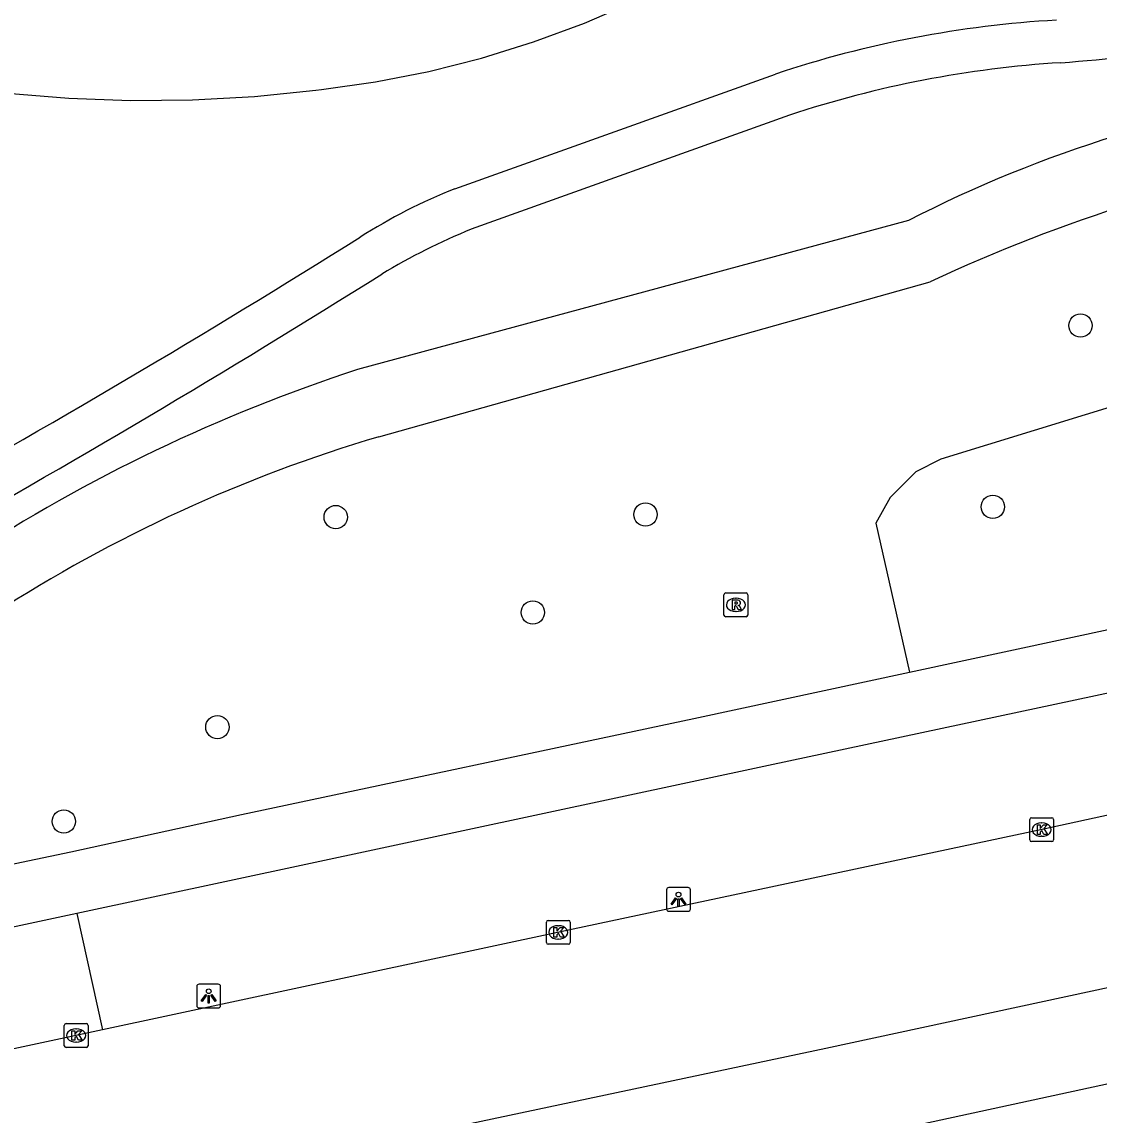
# Model space of a CAD drawing. Extents: x 159053 to 160041, y 380450 to 381422.
# Drawn here: x 159364.14 to 159409.29, y 380777.85 to 380823.69 of the extents above; entities that cross this region are included whole.
import ezdxf

# ---------------------------------------------------------------- set-up
doc = ezdxf.new("R2010")
doc.units = 0
for name, color, linetype in [('IMGEO_Berm_groen', 7, 'Continuous'), ('IMGEO_Boom', 7, 'Continuous'), ('IMGEO_Fietspad_gesloten', 7, 'Continuous'), ('IMGEO_Groenvoorziening', 7, 'Continuous'), ('IMGEO_Kolk', 7, 'Continuous'), ('IMGEO_Lichtpunt', 7, 'Continuous'), ('IMGEO_Rijbaan_lokaal_gesloten', 7, 'Continuous'), ('IMGEO_Rioolput', 7, 'Continuous'), ('IMGEO_Voetpad_open', 7, 'Continuous'), ('IMGEO_Waterloop', 7, 'Continuous')]:
    doc.layers.add(name, color=color, linetype=linetype)

msp = doc.modelspace()

# ---------------------------------------------------------------- linework, layer by layer
at = {"layer": 'IMGEO_Berm_groen'}
for points in [[(159311.805, 380757.958), (159313.594, 380758.346), (159430.434, 380783.675), (159489.591, 380796.5)], [(159366.443, 380786.308), (159367.51, 380781.42)]]:
    msp.add_lwpolyline(points, dxfattribs=at)
at = {"layer": 'IMGEO_Boom'}
for centre in [(159408.506, 380810.956), (159404.832, 380803.356), (159377.289, 380802.925), (159390.274, 380803.032), (159385.552, 380798.926), (159372.331, 380794.119), (159365.893, 380790.163)]:
    msp.add_circle(centre, 0.489, dxfattribs=at)
at = {"layer": 'IMGEO_Fietspad_gesloten'}
for points in [[(159401.342, 380796.428), (159422.742, 380801.026), (159452.319, 380807.43), (159464.306, 380810.051)], [(159461.507, 380806.78), (159454.834, 380805.321), (159424.344, 380798.667), (159395.428, 380792.508), (159366.443, 380786.308)], [(159325.335, 380780.169), (159358.839, 380787.353), (159366.188, 380788.885), (159373.348, 380790.451), (159392.3, 380794.485), (159401.342, 380796.428)], [(159366.443, 380786.308), (159359.379, 380784.797), (159327.794, 380778.122), (159307.608, 380773.752)]]:
    msp.add_lwpolyline(points, dxfattribs=at)
at = {"layer": 'IMGEO_Groenvoorziening'}
for points in [[(159464.306, 380810.051), (159463.622, 380815.563), (159479.337, 380818.54), (159480.253, 380821.97), (159480.656, 380827.608), (159480.043, 380832.917), (159474.253, 380832.328), (159458.258, 380827.171), (159456.373, 380821.858), (159402.648, 380805.353), (159401.611, 380804.823), (159400.53, 380803.747), (159399.93, 380802.675), (159401.342, 380796.428)], [(159363.301, 380820.726), (159363.513, 380820.703), (159366.1, 380820.487), (159368.693, 380820.392), (159371.289, 380820.416), (159373.88, 380820.56), (159376.462, 380820.824), (159376.694, 380820.85), (159378.952, 380821.174), (159381.189, 380821.616), (159383.4, 380822.175), (159385.579, 380822.85), (159387.719, 380823.638), (159389.815, 380824.538), (159402.333, 380832.35)]]:
    msp.add_lwpolyline(points, dxfattribs=at)
at = {"layer": 'IMGEO_Kolk'}
for p, q in [((159406.377, 380789.394), (159406.377, 380790.246)), ((159406.452, 380790.32), (159407.304, 380790.32)), ((159406.865, 380790.1), (159406.89, 380790.1)), ((159407.378, 380790.246), (159407.378, 380789.394)), ((159407.304, 380789.32), (159406.452, 380789.32)), ((159406.888, 380789.54), (159406.863, 380789.54)), ((159386.118, 380785.086), (159386.118, 380785.938)), ((159386.193, 380786.012), (159387.045, 380786.012)), ((159387.119, 380785.938), (159387.119, 380785.086)), ((159386.606, 380785.792), (159386.631, 380785.792)), ((159387.045, 380785.012), (159386.193, 380785.012)), ((159386.629, 380785.232), (159386.604, 380785.232)), ((159365.912, 380780.761), (159365.912, 380781.613)), ((159365.987, 380781.687), (159366.839, 380781.687)), ((159366.4, 380781.467), (159366.425, 380781.467)), ((159366.913, 380781.613), (159366.913, 380780.761)), ((159366.423, 380780.907), (159366.398, 380780.907)), ((159366.839, 380780.687), (159365.987, 380780.687))]:
    msp.add_line(p, q, dxfattribs=at)
for points in [[(159406.377, 380789.394), (159406.377, 380790.246)], [(159406.452, 380790.32), (159407.304, 380790.32)], [(159407.378, 380790.246), (159407.378, 380789.394)], [(159406.698, 380790.02), (159406.821, 380790.02), (159406.821, 380789.869), (159406.951, 380790.02), (159407.115, 380790.02), (159406.969, 380789.869), (159407.122, 380789.62), (159406.97, 380789.62), (159406.885, 380789.784), (159406.821, 380789.717), (159406.821, 380789.62), (159406.698, 380789.62), (159406.698, 380790.02)], [(159407.304, 380789.32), (159406.452, 380789.32)], [(159386.118, 380785.086), (159386.118, 380785.938)], [(159386.193, 380786.012), (159387.045, 380786.012)], [(159387.119, 380785.938), (159387.119, 380785.086)], [(159386.439, 380785.712), (159386.562, 380785.712), (159386.562, 380785.561), (159386.692, 380785.712), (159386.856, 380785.712), (159386.71, 380785.561), (159386.863, 380785.312), (159386.711, 380785.312), (159386.626, 380785.476), (159386.562, 380785.409), (159386.562, 380785.312), (159386.439, 380785.312), (159386.439, 380785.712)], [(159387.045, 380785.012), (159386.193, 380785.012)], [(159365.912, 380780.761), (159365.912, 380781.613)], [(159365.987, 380781.687), (159366.839, 380781.687)], [(159366.233, 380781.387), (159366.356, 380781.387), (159366.356, 380781.236), (159366.486, 380781.387), (159366.65, 380781.387), (159366.504, 380781.236), (159366.657, 380780.987), (159366.505, 380780.987), (159366.42, 380781.151), (159366.356, 380781.084), (159366.356, 380780.987), (159366.233, 380780.987), (159366.233, 380781.387)], [(159366.913, 380781.613), (159366.913, 380780.761)], [(159366.839, 380780.687), (159365.987, 380780.687)]]:
    msp.add_lwpolyline(points, dxfattribs=at)
for centre, start, end in [((159406.454, 380790.244), 91.552, 178.448), ((159406.454, 380790.244), 91.552, 178.448), ((159407.302, 380790.244), 1.552, 88.448), ((159407.302, 380790.244), 1.552, 88.448), ((159406.454, 380789.396), 181.552, 268.448), ((159406.454, 380789.396), 181.552, 268.448), ((159407.302, 380789.396), 271.552, 358.448), ((159407.302, 380789.396), 271.552, 358.448), ((159386.195, 380785.936), 91.552, 178.448), ((159386.195, 380785.936), 91.552, 178.448), ((159387.043, 380785.936), 1.552, 88.448), ((159387.043, 380785.936), 1.552, 88.448), ((159386.195, 380785.088), 181.552, 268.448), ((159386.195, 380785.088), 181.552, 268.448), ((159387.043, 380785.088), 271.552, 358.448), ((159387.043, 380785.088), 271.552, 358.448), ((159365.989, 380781.611), 91.552, 178.448), ((159365.989, 380781.611), 91.552, 178.448), ((159366.837, 380781.611), 1.552, 88.448), ((159366.837, 380781.611), 1.552, 88.448), ((159365.989, 380780.763), 181.552, 268.448), ((159365.989, 380780.763), 181.552, 268.448), ((159366.837, 380780.763), 271.552, 358.448), ((159366.837, 380780.763), 271.552, 358.448)]:
    msp.add_arc(centre, 0.0765, start, end, dxfattribs=at)
for centre, major_axis, ratio, start_param, end_param in [((159406.864, 380789.82), (-0.387, 0.002), 0.722429, 4.712389, 7.853982), ((159406.889, 380789.82), (-0.39, 0.002), 0.717154, 1.570796, 4.712389), ((159386.605, 380785.512), (-0.387, 0.002), 0.722429, 4.712389, 7.853982), ((159386.63, 380785.512), (-0.39, 0.002), 0.717154, 1.570796, 4.712389), ((159366.399, 380781.187), (-0.387, 0.002), 0.722429, 4.712389, 7.853982), ((159366.424, 380781.187), (-0.39, 0.002), 0.717154, 1.570796, 4.712389)]:
    msp.add_ellipse(centre, major_axis=major_axis, ratio=ratio, start_param=start_param, end_param=end_param, dxfattribs=at)
at = {"layer": 'IMGEO_Lichtpunt'}
for p, q in [((159391.158, 380787.297), (159391.158, 380786.49)), ((159391.158, 380787.297), (159391.158, 380786.49)), ((159392.06, 380787.392), (159391.252, 380787.392)), ((159392.06, 380787.392), (159391.252, 380787.392)), ((159392.154, 380786.49), (159392.154, 380787.297)), ((159392.154, 380786.49), (159392.154, 380787.297)), ((159391.252, 380786.396), (159392.06, 380786.396)), ((159391.252, 380786.396), (159392.06, 380786.396)), ((159371.468, 380783.244), (159371.468, 380782.437)), ((159371.468, 380783.244), (159371.468, 380782.437)), ((159372.37, 380783.339), (159371.562, 380783.339)), ((159372.37, 380783.339), (159371.562, 380783.339)), ((159372.464, 380782.437), (159372.464, 380783.244)), ((159372.464, 380782.437), (159372.464, 380783.244)), ((159371.562, 380782.343), (159372.37, 380782.343)), ((159371.562, 380782.343), (159372.37, 380782.343))]:
    msp.add_line(p, q, dxfattribs=at)
for points in [[(159391.532, 380786.961), (159391.571, 380786.933), (159391.383, 380786.671), (159391.345, 380786.698), (159391.532, 380786.961)], [(159391.634, 380786.913), (159391.681, 380786.913), (159391.681, 380786.591), (159391.634, 380786.591), (159391.634, 380786.913)], [(159391.744, 380786.933), (159391.782, 380786.96), (159391.969, 380786.698), (159391.93, 380786.67), (159391.744, 380786.933)], [(159371.842, 380782.908), (159371.881, 380782.88), (159371.693, 380782.618), (159371.655, 380782.645), (159371.842, 380782.908)], [(159371.944, 380782.86), (159371.991, 380782.86), (159371.991, 380782.538), (159371.944, 380782.538), (159371.944, 380782.86)], [(159372.054, 380782.88), (159372.092, 380782.907), (159372.279, 380782.645), (159372.24, 380782.617), (159372.054, 380782.88)]]:
    msp.add_lwpolyline(points, dxfattribs=at)
for centre in [(159391.657, 380787.095), (159371.967, 380783.042)]:
    msp.add_circle(centre, 0.0994, dxfattribs=at)
for centre, start, end in [((159391.252, 380787.297), 90, 180), ((159391.252, 380787.297), 90, 180), ((159392.06, 380787.297), 0, 90), ((159392.06, 380787.297), 0, 90), ((159391.252, 380786.49), 180, 270), ((159391.252, 380786.49), 180, 270), ((159392.06, 380786.49), 270, 0), ((159392.06, 380786.49), 270, 360), ((159371.562, 380783.244), 90, 180), ((159371.562, 380783.244), 90, 180), ((159372.37, 380783.244), 0, 90), ((159372.37, 380783.244), 0, 90), ((159371.562, 380782.437), 180, 270), ((159371.562, 380782.437), 180, 270), ((159372.37, 380782.437), 270, 0), ((159372.37, 380782.437), 270, 360)]:
    msp.add_arc(centre, 0.0946, start, end, dxfattribs=at)
at = {"layer": 'IMGEO_Rijbaan_lokaal_gesloten'}
for points in [[(159460.009, 380801.516), (159459.861, 380801.484), (159443.586, 380797.772), (159425.879, 380793.969), (159406.898, 380789.823), (159386.584, 380785.503), (159367.51, 380781.42)], [(159337.802, 380767.938), (159343.706, 380769.224), (159361.803, 380773.018), (159397.83, 380780.651), (159449.035, 380791.688), (159488.721, 380800.291)], [(159367.51, 380781.42), (159357.725, 380779.326), (159329.278, 380773.264), (159308.839, 380768.865)]]:
    msp.add_lwpolyline(points, dxfattribs=at)
at = {"layer": 'IMGEO_Rioolput'}
for p, q in [((159393.563, 380798.818), (159393.563, 380799.67)), ((159393.638, 380799.744), (159394.49, 380799.744)), ((159394.564, 380799.67), (159394.564, 380798.818)), ((159394.051, 380799.524), (159394.076, 380799.524)), ((159394.49, 380798.744), (159393.638, 380798.744)), ((159394.074, 380798.964), (159394.049, 380798.964))]:
    msp.add_line(p, q, dxfattribs=at)
for points in [[(159393.563, 380798.818), (159393.563, 380799.67)], [(159393.638, 380799.744), (159394.49, 380799.744)], [(159394.564, 380799.67), (159394.564, 380798.818)], [(159394.152, 380799.442), (159393.9, 380799.444), (159393.9, 380799.044)], [(159393.9, 380799.044), (159394.024, 380799.044), (159394.024, 380799.206), (159394.035, 380799.206)], [(159394.078, 380799.363), (159394.024, 380799.363), (159394.024, 380799.282)], [(159394.024, 380799.282), (159394.076, 380799.282)], [(159394.49, 380798.744), (159393.638, 380798.744)], [(159394.082, 380799.177), (159394.153, 380799.044), (159394.293, 380799.044), (159394.228, 380799.17)]]:
    msp.add_lwpolyline(points, dxfattribs=at)
for centre, radius, start, end in [((159393.64, 380799.668), 0.0765, 91.552, 178.448), ((159393.64, 380799.668), 0.0765, 91.552, 178.448), ((159394.488, 380799.668), 0.0765, 1.552, 88.448), ((159394.488, 380799.668), 0.0765, 1.552, 88.448), ((159394.034, 380799.153), 0.0533, 26.0293, 88.6989), ((159394.06, 380799.471), 0.19, 274.7715, 282.9687), ((159394.084, 380799.267), 0.0964, 77.0061, 93.1865), ((159394.098, 380799.324), 0.0378, 276.6634, 79.6772), ((159394.151, 380799.332), 0.109, 350.3612, 89.416), ((159394.149, 380799.332), 0.112, 277.5842, 350.9817), ((159394.133, 380799.117), 0.108, 29.5134, 73.7905), ((159393.64, 380798.82), 0.0765, 181.552, 268.448), ((159393.64, 380798.82), 0.0765, 181.552, 268.448), ((159394.488, 380798.82), 0.0765, 271.552, 358.448), ((159394.488, 380798.82), 0.0765, 271.552, 358.448)]:
    msp.add_arc(centre, radius, start, end, dxfattribs=at)
for centre, major_axis, ratio, start_param, end_param in [((159394.05, 380799.244), (-0.387, 0.002), 0.722429, 4.712389, 7.853982), ((159394.075, 380799.244), (-0.39, 0.002), 0.717154, 1.570796, 4.712389)]:
    msp.add_ellipse(centre, major_axis=major_axis, ratio=ratio, start_param=start_param, end_param=end_param, dxfattribs=at)
at = {"layer": 'IMGEO_Voetpad_open'}
for points in [[(159382.286, 380816.695), (159395.722, 380821.502)], [(159396.306, 380819.776), (159382.969, 380814.996)]]:
    msp.add_lwpolyline(points, dxfattribs=at)
for centre, radius, start, end in [((159410.119, 380778.324), 45.515, 93.2916, 108.4405), ((159400.286, 380918.308), 96.613, 274.38917, 281.44875), ((159410.466, 380777.113), 44.952, 93.553, 108.3607), ((159390.763, 380795.246), 23.063, 111.5637, 122.6582), ((159393.447, 380789.461), 27.601, 112.3103, 121.0155), ((159151.35, 381176.696), 427.296, 299.01045, 302.08463), ((159141.005, 381192.641), 448.094, 299.17722, 302.11569)]:
    msp.add_arc(centre, radius, start, end, dxfattribs=at)
at = {"layer": 'IMGEO_Waterloop'}
for points in [[(159401.291, 380815.356), (159378.205, 380809.108)], [(159379.099, 380806.293), (159402.199, 380812.793)]]:
    msp.add_lwpolyline(points, dxfattribs=at)
for centre, radius, start, end in [((159425.981, 380767.352), 53.981, 97.2058, 117.2184), ((159432.364, 380747.807), 71.646, 100.2113, 114.8998), ((159399.55, 380743.555), 68.941, 108.03625, 123.21377), ((159396.792, 380746.595), 62.265, 106.50899, 122.88789)]:
    msp.add_arc(centre, radius, start, end, dxfattribs=at)

doc.saveas('drawing.dxf')
